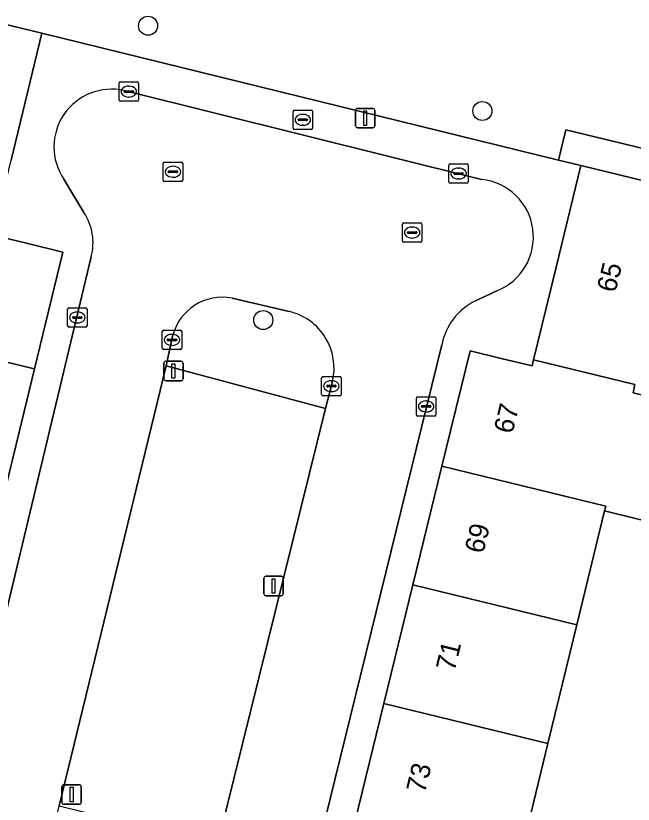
# Model space of a CAD drawing. Extents: x 162803 to 163818, y 381639 to 382475.
# Drawn here: x 163317.04 to 163348.77, y 382340.22 to 382380.76 of the extents above; entities that cross this region are included whole.
import ezdxf

# ---------------------------------------------------------------- set-up
doc = ezdxf.new("R2010")
doc.units = 0
for name, color, linetype in [('IMGEO_Boom', 7, 'Continuous'), ('IMGEO_Brandkraan', 7, 'Continuous'), ('IMGEO_Erf', 7, 'Continuous'), ('IMGEO_Groenvoorziening', 7, 'Continuous'), ('IMGEO_Kolk', 7, 'Continuous'), ('IMGEO_Lichtmast', 7, 'Continuous'), ('IMGEO_Loofbos', 7, 'Continuous'), ('IMGEO_Pand', 7, 'Continuous'), ('IMGEO_Pand_nummerreeks', 7, 'Continuous'), ('IMGEO_Rijbaan_lokaal_open', 7, 'Continuous'), ('IMGEO_Rioolput', 7, 'Continuous'), ('IMGEO_Voetpad_open', 7, 'Continuous')]:
    doc.layers.add(name, color=color, linetype=linetype)

msp = doc.modelspace()

# ---------------------------------------------------------------- linework, layer by layer
at = {"layer": 'IMGEO_Boom'}
for centre in [(163323.834, 382380.251), (163341.014, 382375.866), (163329.755, 382365.117)]:
    msp.add_circle(centre, 0.489, dxfattribs=at)
at = {"layer": 'IMGEO_Brandkraan'}
for p, q in [((163331.286, 382374.988), (163331.286, 382375.84)), ((163331.361, 382375.914), (163332.213, 382375.914)), ((163332.287, 382375.84), (163332.287, 382374.988)), ((163331.588, 382375.457), (163331.986, 382375.457)), ((163331.774, 382375.694), (163331.799, 382375.694)), ((163331.545, 382375.408), (163331.545, 382375.42)), ((163331.983, 382375.371), (163331.585, 382375.371)), ((163331.797, 382375.134), (163331.772, 382375.134)), ((163332.029, 382375.42), (163332.029, 382375.408)), ((163332.213, 382374.914), (163331.361, 382374.914))]:
    msp.add_line(p, q, dxfattribs=at)
for points in [[(163331.286, 382374.988), (163331.286, 382375.84)], [(163331.361, 382375.914), (163332.213, 382375.914)], [(163332.287, 382375.84), (163332.287, 382374.988)], [(163332.213, 382374.914), (163331.361, 382374.914)]]:
    msp.add_lwpolyline(points, dxfattribs=at)
for centre, radius, start, end in [((163331.363, 382375.838), 0.0765, 91.552, 178.448), ((163331.363, 382375.838), 0.0765, 91.552, 178.448), ((163332.211, 382375.838), 0.0765, 1.552, 88.448), ((163332.211, 382375.838), 0.0765, 1.552, 88.448), ((163331.585, 382375.417), 0.0403, 85.8775, 175.7526), ((163331.99, 382375.419), 0.0386, 1.7309, 96.639), ((163331.582, 382375.407), 0.0366, 178.938, 274.7102), ((163331.986, 382375.414), 0.043, 264.8664, 352.4533), ((163331.363, 382374.99), 0.0765, 181.552, 268.448), ((163331.363, 382374.99), 0.0765, 181.552, 268.448), ((163332.211, 382374.99), 0.0765, 271.552, 358.448), ((163332.211, 382374.99), 0.0765, 271.552, 358.448)]:
    msp.add_arc(centre, radius, start, end, dxfattribs=at)
for centre, major_axis, ratio, start_param, end_param in [((163331.773, 382375.414), (-0.387, 0.002), 0.722429, 4.712389, 7.853982), ((163331.798, 382375.414), (-0.39, 0.002), 0.717154, 1.570796, 4.712389)]:
    msp.add_ellipse(centre, major_axis=major_axis, ratio=ratio, start_param=start_param, end_param=end_param, dxfattribs=at)
at = {"layer": 'IMGEO_Erf'}
msp.add_lwpolyline([(163356.099, 382350.785), (163358.117, 382359.116), (163359.169, 382358.841), (163362.661, 382358.009), (163365.142, 382368.509), (163358.696, 382369.987), (163357.558, 382370.264), (163356.149, 382364.476), (163357.287, 382364.199), (163356.16, 382359.57), (163351.873, 382360.614), (163350.406, 382354.539), (163347.291, 382355.298), (163345.867, 382349.449), (163344.383, 382343.348), (163342.898, 382337.247), (163342.561, 382335.862), (163341.378, 382331.002), (163341.308, 382330.714), (163337.088, 382331.753), (163332.861, 382332.769), (163332.592, 382332.875)], dxfattribs=at)
at = {"layer": 'IMGEO_Groenvoorziening'}
for points in [[(163331.079, 382365.56), (163328.15, 382366.243)], [(163325.096, 382364.295), (163324.756, 382362.762), (163332.955, 382360.57), (163333.31, 382361.955)]]:
    msp.add_lwpolyline(points, dxfattribs=at)
msp.add_lwpolyline([(163332.955, 382360.57), (163324.756, 382362.762), (163319.271, 382340.139), (163327.408, 382338.123)], close=True, dxfattribs=at)
for centre, radius, start, end in [((163327.661, 382363.642), 2.647, 79.3479, 165.7158), ((163330.399, 382362.646), 2.992, 346.643, 76.8606)]:
    msp.add_arc(centre, radius, start, end, dxfattribs=at)
at = {"layer": 'IMGEO_Kolk'}
for p, q in [((163322.345, 382376.438), (163322.345, 382377.29)), ((163322.42, 382377.364), (163323.272, 382377.364)), ((163322.833, 382377.144), (163322.858, 382377.144)), ((163323.346, 382377.29), (163323.346, 382376.438)), ((163322.604, 382376.858), (163322.604, 382376.87)), ((163323.042, 382376.821), (163322.644, 382376.821)), ((163322.647, 382376.907), (163323.045, 382376.907)), ((163323.088, 382376.87), (163323.088, 382376.858)), ((163323.272, 382376.364), (163322.42, 382376.364)), ((163322.856, 382376.584), (163322.831, 382376.584)), ((163339.289, 382372.225), (163339.289, 382373.077)), ((163339.364, 382373.151), (163340.216, 382373.151)), ((163340.29, 382373.077), (163340.29, 382372.225)), ((163339.548, 382372.645), (163339.548, 382372.657)), ((163339.986, 382372.608), (163339.588, 382372.608)), ((163339.591, 382372.694), (163339.989, 382372.694)), ((163339.777, 382372.931), (163339.802, 382372.931)), ((163340.032, 382372.657), (163340.032, 382372.645)), ((163339.8, 382372.371), (163339.775, 382372.371)), ((163340.216, 382372.151), (163339.364, 382372.151)), ((163319.772, 382365.746), (163320.624, 382365.746)), ((163319.697, 382364.82), (163319.697, 382365.672)), ((163320.185, 382365.526), (163320.21, 382365.526)), ((163320.698, 382365.672), (163320.698, 382364.82)), ((163319.956, 382365.24), (163319.956, 382365.252)), ((163320.394, 382365.203), (163319.996, 382365.203)), ((163319.999, 382365.289), (163320.397, 382365.289)), ((163320.208, 382364.966), (163320.183, 382364.966)), ((163320.44, 382365.252), (163320.44, 382365.24)), ((163320.624, 382364.746), (163319.772, 382364.746)), ((163324.562, 382363.669), (163324.562, 382364.521)), ((163324.637, 382364.595), (163325.489, 382364.595)), ((163325.563, 382364.521), (163325.563, 382363.669)), ((163324.821, 382364.089), (163324.821, 382364.101)), ((163324.864, 382364.138), (163325.262, 382364.138)), ((163325.05, 382364.375), (163325.075, 382364.375)), ((163325.305, 382364.101), (163325.305, 382364.089)), ((163325.259, 382364.052), (163324.861, 382364.052)), ((163325.073, 382363.815), (163325.048, 382363.815)), ((163325.489, 382363.595), (163324.637, 382363.595)), ((163332.755, 382361.291), (163332.755, 382362.143)), ((163332.83, 382362.217), (163333.682, 382362.217)), ((163333.756, 382362.143), (163333.756, 382361.291)), ((163333.014, 382361.711), (163333.014, 382361.723)), ((163333.452, 382361.674), (163333.054, 382361.674)), ((163333.057, 382361.76), (163333.455, 382361.76)), ((163333.243, 382361.997), (163333.268, 382361.997)), ((163333.498, 382361.723), (163333.498, 382361.711)), ((163333.266, 382361.437), (163333.241, 382361.437)), ((163333.682, 382361.217), (163332.83, 382361.217)), ((163337.625, 382360.248), (163337.625, 382361.1)), ((163337.7, 382361.174), (163338.552, 382361.174)), ((163338.113, 382360.954), (163338.138, 382360.954)), ((163338.626, 382361.1), (163338.626, 382360.248)), ((163337.884, 382360.668), (163337.884, 382360.68)), ((163338.322, 382360.631), (163337.924, 382360.631)), ((163337.927, 382360.717), (163338.325, 382360.717)), ((163338.368, 382360.68), (163338.368, 382360.668)), ((163338.552, 382360.174), (163337.7, 382360.174)), ((163338.136, 382360.394), (163338.111, 382360.394))]:
    msp.add_line(p, q, dxfattribs=at)
for points in [[(163322.345, 382376.438), (163322.345, 382377.29)], [(163322.42, 382377.364), (163323.272, 382377.364)], [(163323.346, 382377.29), (163323.346, 382376.438)], [(163323.272, 382376.364), (163322.42, 382376.364)], [(163339.289, 382372.225), (163339.289, 382373.077)], [(163339.364, 382373.151), (163340.216, 382373.151)], [(163340.29, 382373.077), (163340.29, 382372.225)], [(163340.216, 382372.151), (163339.364, 382372.151)], [(163319.772, 382365.746), (163320.624, 382365.746)], [(163319.697, 382364.82), (163319.697, 382365.672)], [(163320.698, 382365.672), (163320.698, 382364.82)], [(163320.624, 382364.746), (163319.772, 382364.746)], [(163324.562, 382363.669), (163324.562, 382364.521)], [(163324.637, 382364.595), (163325.489, 382364.595)], [(163325.563, 382364.521), (163325.563, 382363.669)], [(163325.489, 382363.595), (163324.637, 382363.595)], [(163332.755, 382361.291), (163332.755, 382362.143)], [(163332.83, 382362.217), (163333.682, 382362.217)], [(163333.756, 382362.143), (163333.756, 382361.291)], [(163333.682, 382361.217), (163332.83, 382361.217)], [(163337.625, 382360.248), (163337.625, 382361.1)], [(163337.7, 382361.174), (163338.552, 382361.174)], [(163338.626, 382361.1), (163338.626, 382360.248)], [(163338.552, 382360.174), (163337.7, 382360.174)]]:
    msp.add_lwpolyline(points, dxfattribs=at)
for centre, radius, start, end in [((163322.422, 382377.288), 0.0765, 91.552, 178.448), ((163322.422, 382377.288), 0.0765, 91.552, 178.448), ((163323.27, 382377.288), 0.0765, 1.552, 88.448), ((163323.27, 382377.288), 0.0765, 1.552, 88.448), ((163322.644, 382376.867), 0.0403, 85.8775, 175.7526), ((163322.641, 382376.857), 0.0366, 178.938, 274.7102), ((163323.045, 382376.864), 0.043, 264.8664, 352.4533), ((163323.049, 382376.869), 0.0386, 1.7309, 96.639), ((163322.422, 382376.44), 0.0765, 181.552, 268.448), ((163322.422, 382376.44), 0.0765, 181.552, 268.448), ((163323.27, 382376.44), 0.0765, 271.552, 358.448), ((163323.27, 382376.44), 0.0765, 271.552, 358.448), ((163339.366, 382373.075), 0.0765, 91.552, 178.448), ((163339.366, 382373.075), 0.0765, 91.552, 178.448), ((163340.214, 382373.075), 0.0765, 1.552, 88.448), ((163340.214, 382373.075), 0.0765, 1.552, 88.448), ((163339.588, 382372.654), 0.0403, 85.8775, 175.7526), ((163339.585, 382372.644), 0.0366, 178.938, 274.7102), ((163339.989, 382372.651), 0.043, 264.8664, 352.4533), ((163339.993, 382372.656), 0.0386, 1.7309, 96.639), ((163339.366, 382372.227), 0.0765, 181.552, 268.448), ((163339.366, 382372.227), 0.0765, 181.552, 268.448), ((163340.214, 382372.227), 0.0765, 271.552, 358.448), ((163340.214, 382372.227), 0.0765, 271.552, 358.448), ((163319.774, 382365.67), 0.0765, 91.552, 178.448), ((163319.774, 382365.67), 0.0765, 91.552, 178.448), ((163320.622, 382365.67), 0.0765, 1.552, 88.448), ((163320.622, 382365.67), 0.0765, 1.552, 88.448), ((163319.996, 382365.249), 0.0403, 85.8775, 175.7526), ((163319.993, 382365.239), 0.0366, 178.938, 274.7102), ((163320.397, 382365.246), 0.043, 264.8664, 352.4533), ((163320.401, 382365.251), 0.0386, 1.7309, 96.639), ((163319.774, 382364.822), 0.0765, 181.552, 268.448), ((163319.774, 382364.822), 0.0765, 181.552, 268.448), ((163320.622, 382364.822), 0.0765, 271.552, 358.448), ((163320.622, 382364.822), 0.0765, 271.552, 358.448), ((163324.639, 382364.519), 0.0765, 91.552, 178.448), ((163324.639, 382364.519), 0.0765, 91.552, 178.448), ((163325.487, 382364.519), 0.0765, 1.552, 88.448), ((163325.487, 382364.519), 0.0765, 1.552, 88.448), ((163324.861, 382364.098), 0.0403, 85.8775, 175.7526), ((163324.858, 382364.088), 0.0366, 178.938, 274.7102), ((163325.262, 382364.095), 0.043, 264.8664, 352.4533), ((163325.266, 382364.1), 0.0386, 1.7309, 96.639), ((163324.639, 382363.671), 0.0765, 181.552, 268.448), ((163324.639, 382363.671), 0.0765, 181.552, 268.448), ((163325.487, 382363.671), 0.0765, 271.552, 358.448), ((163325.487, 382363.671), 0.0765, 271.552, 358.448), ((163332.832, 382362.141), 0.0765, 91.552, 178.448), ((163332.832, 382362.141), 0.0765, 91.552, 178.448), ((163333.68, 382362.141), 0.0765, 1.552, 88.448), ((163333.68, 382362.141), 0.0765, 1.552, 88.448), ((163333.054, 382361.72), 0.0403, 85.8775, 175.7526), ((163333.051, 382361.71), 0.0366, 178.938, 274.7102), ((163333.455, 382361.717), 0.043, 264.8664, 352.4533), ((163333.459, 382361.722), 0.0386, 1.7309, 96.639), ((163332.832, 382361.293), 0.0765, 181.552, 268.448), ((163332.832, 382361.293), 0.0765, 181.552, 268.448), ((163333.68, 382361.293), 0.0765, 271.552, 358.448), ((163333.68, 382361.293), 0.0765, 271.552, 358.448), ((163337.702, 382361.098), 0.0765, 91.552, 178.448), ((163337.702, 382361.098), 0.0765, 91.552, 178.448), ((163338.55, 382361.098), 0.0765, 1.552, 88.448), ((163338.55, 382361.098), 0.0765, 1.552, 88.448), ((163337.924, 382360.677), 0.0403, 85.8775, 175.7526), ((163337.921, 382360.667), 0.0366, 178.938, 274.7102), ((163338.325, 382360.674), 0.043, 264.8664, 352.4533), ((163338.329, 382360.679), 0.0386, 1.7309, 96.639), ((163337.702, 382360.25), 0.0765, 181.552, 268.448), ((163337.702, 382360.25), 0.0765, 181.552, 268.448), ((163338.55, 382360.25), 0.0765, 271.552, 358.448), ((163338.55, 382360.25), 0.0765, 271.552, 358.448)]:
    msp.add_arc(centre, radius, start, end, dxfattribs=at)
for centre, major_axis, ratio, start_param, end_param in [((163322.832, 382376.864), (-0.387, 0.002), 0.722429, 4.712389, 7.853982), ((163322.857, 382376.864), (-0.39, 0.002), 0.717154, 1.570796, 4.712389), ((163339.776, 382372.651), (-0.387, 0.002), 0.722429, 4.712389, 7.853982), ((163339.801, 382372.651), (-0.39, 0.002), 0.717154, 1.570796, 4.712389), ((163320.184, 382365.246), (-0.387, 0.002), 0.722429, 4.712389, 7.853982), ((163320.209, 382365.246), (-0.39, 0.002), 0.717154, 1.570796, 4.712389), ((163325.049, 382364.095), (-0.387, 0.002), 0.722429, 4.712389, 7.853982), ((163325.074, 382364.095), (-0.39, 0.002), 0.717154, 1.570796, 4.712389), ((163333.242, 382361.717), (-0.387, 0.002), 0.722429, 4.712389, 7.853982), ((163333.267, 382361.717), (-0.39, 0.002), 0.717154, 1.570796, 4.712389), ((163338.112, 382360.674), (-0.387, 0.002), 0.722429, 4.712389, 7.853982), ((163338.137, 382360.674), (-0.39, 0.002), 0.717154, 1.570796, 4.712389)]:
    msp.add_ellipse(centre, major_axis=major_axis, ratio=ratio, start_param=start_param, end_param=end_param, dxfattribs=at)
at = {"layer": 'IMGEO_Lichtmast'}
for p, q in [((163334.495, 382375.102), (163334.495, 382375.902)), ((163334.495, 382375.902), (163334.495, 382375.102)), ((163334.595, 382376.002), (163335.385, 382376.002)), ((163335.385, 382376.002), (163334.595, 382376.002)), ((163335.485, 382375.902), (163335.485, 382375.102)), ((163335.485, 382375.102), (163335.485, 382375.902)), ((163335.385, 382375.002), (163334.595, 382375.002)), ((163334.595, 382375.002), (163335.385, 382375.002)), ((163324.642, 382362.096), (163324.642, 382362.896)), ((163324.642, 382362.896), (163324.642, 382362.096)), ((163324.742, 382362.996), (163325.532, 382362.996)), ((163325.532, 382362.996), (163324.742, 382362.996)), ((163325.632, 382362.896), (163325.632, 382362.096)), ((163325.632, 382362.096), (163325.632, 382362.896)), ((163325.532, 382361.996), (163324.742, 382361.996)), ((163324.742, 382361.996), (163325.532, 382361.996)), ((163329.886, 382351.942), (163330.676, 382351.942)), ((163330.676, 382351.942), (163329.886, 382351.942)), ((163329.786, 382351.042), (163329.786, 382351.842)), ((163329.786, 382351.842), (163329.786, 382351.042)), ((163330.776, 382351.842), (163330.776, 382351.042)), ((163330.776, 382351.042), (163330.776, 382351.842)), ((163330.676, 382350.942), (163329.886, 382350.942)), ((163329.886, 382350.942), (163330.676, 382350.942)), ((163319.41, 382340.318), (163319.41, 382341.118)), ((163319.41, 382341.118), (163319.41, 382340.318)), ((163319.51, 382341.218), (163320.3, 382341.218)), ((163320.3, 382341.218), (163319.51, 382341.218)), ((163320.4, 382341.118), (163320.4, 382340.318)), ((163320.4, 382340.318), (163320.4, 382341.118)), ((163320.3, 382340.218), (163319.51, 382340.218)), ((163319.51, 382340.218), (163320.3, 382340.218))]:
    msp.add_line(p, q, dxfattribs=at)
for points in [[(163334.915, 382375.877), (163335.065, 382375.877), (163335.065, 382375.127), (163334.915, 382375.127), (163334.915, 382375.877)], [(163325.062, 382362.871), (163325.212, 382362.871), (163325.212, 382362.121), (163325.062, 382362.121), (163325.062, 382362.871)], [(163330.206, 382351.817), (163330.356, 382351.817), (163330.356, 382351.067), (163330.206, 382351.067), (163330.206, 382351.817)], [(163319.83, 382341.093), (163319.98, 382341.093), (163319.98, 382340.343), (163319.83, 382340.343), (163319.83, 382341.093)]]:
    msp.add_lwpolyline(points, dxfattribs=at)
for centre, start, end in [((163334.595, 382375.902), 90, 180), ((163334.595, 382375.902), 90, 180), ((163335.385, 382375.902), 0, 90), ((163335.385, 382375.902), 360, 90), ((163334.595, 382375.102), 180, 270), ((163334.595, 382375.102), 180, 270), ((163335.385, 382375.102), 270, 0), ((163335.385, 382375.102), 270, 0), ((163324.742, 382362.896), 90, 180), ((163324.742, 382362.896), 90, 180), ((163325.532, 382362.896), 0, 90), ((163325.532, 382362.896), 360, 90), ((163324.742, 382362.096), 180, 270), ((163324.742, 382362.096), 180, 270), ((163325.532, 382362.096), 270, 0), ((163325.532, 382362.096), 270, 0), ((163329.886, 382351.842), 90, 180), ((163329.886, 382351.842), 90, 180), ((163330.676, 382351.842), 0, 90), ((163330.676, 382351.842), 360, 90), ((163329.886, 382351.042), 180, 270), ((163329.886, 382351.042), 180, 270), ((163330.676, 382351.042), 270, 0), ((163330.676, 382351.042), 270, 0), ((163319.51, 382341.118), 90, 180), ((163319.51, 382341.118), 90, 180), ((163320.3, 382341.118), 0, 90), ((163320.3, 382341.118), 360, 90), ((163319.51, 382340.318), 180, 270), ((163319.51, 382340.318), 180, 270), ((163320.3, 382340.318), 270, 0), ((163320.3, 382340.318), 270, 0)]:
    msp.add_arc(centre, 0.1, start, end, dxfattribs=at)
at = {"layer": 'IMGEO_Loofbos'}
msp.add_lwpolyline([(163475.535, 382351.851), (163323.01, 382388.454), (163321.303, 382388.864), (163318.813, 382389.461), (163305.25, 382392.716), (163301.466, 382393.64), (163299.333, 382384.417), (163309.867, 382381.939), (163318.38, 382379.87), (163344.924, 382373.332), (163345.304, 382374.904), (163365.497, 382370.011), (163365.142, 382368.509), (163362.661, 382358.009), (163359.169, 382358.841), (163357.479, 382351.919), (163400.84, 382341.313)], dxfattribs=at)
at = {"layer": 'IMGEO_Pand'}
for points in [[(163310.838, 382370.659), (163310.923, 382370.927), (163315.911, 382369.715), (163316.79, 382373.33), (163318.38, 382379.87), (163309.867, 382381.939), (163308.687, 382377.082), (163308.255, 382375.308), (163309.01, 382375.125), (163308.087, 382371.328)], [(163357.558, 382370.264), (163354.662, 382370.969), (163346.074, 382373.059), (163344.511, 382366.637), (163343.643, 382363.071), (163348.858, 382361.802), (163348.768, 382361.37), (163351.113, 382360.799), (163351.873, 382360.614), (163356.16, 382359.57), (163357.287, 382364.199), (163356.149, 382364.476)], [(163319.449, 382368.613), (163317.651, 382369.044), (163315.854, 382369.476), (163315.911, 382369.715), (163310.923, 382370.927), (163310.838, 382370.659), (163309.388, 382364.696), (163317.851, 382362.639), (163317.998, 382362.603)], [(163317.998, 382362.603), (163317.851, 382362.639), (163309.388, 382364.696), (163307.908, 382358.608), (163315.952, 382356.653), (163316.371, 382356.551), (163316.518, 382356.515)], [(163351.873, 382360.614), (163351.113, 382360.799), (163348.768, 382361.37), (163348.858, 382361.802), (163343.643, 382363.071), (163343.568, 382362.76), (163341.974, 382363.143), (163340.379, 382363.526), (163338.931, 382357.599), (163347.352, 382355.55), (163347.291, 382355.298), (163350.406, 382354.539)], [(163347.291, 382355.298), (163347.352, 382355.55), (163338.931, 382357.599), (163337.44, 382351.5), (163345.867, 382349.449)], [(163337.44, 382351.5), (163335.949, 382345.4), (163344.383, 382343.348), (163345.867, 382349.449)], [(163342.898, 382337.247), (163344.383, 382343.348), (163335.949, 382345.4), (163334.458, 382339.301)]]:
    msp.add_lwpolyline(points, close=True, dxfattribs=at)
at = {"layer": 'IMGEO_Rijbaan_lokaal_open'}
for points in [[(163340.968, 382372.347), (163322.61, 382376.919)], [(163319.502, 382372.358), (163320.539, 382370.652)], [(163320.911, 382368.368), (163314.048, 382339.705), (163318.898, 382338.486), (163319.271, 382340.139), (163324.756, 382362.762), (163325.096, 382364.295)], [(163340.655, 382366.1), (163341.754, 382366.62)], [(163328.15, 382366.243), (163331.079, 382365.56)], [(163333.31, 382361.955), (163332.955, 382360.57), (163327.408, 382338.123), (163327.006, 382336.402), (163331.884, 382335.197), (163338.929, 382363.835)]]:
    msp.add_lwpolyline(points, dxfattribs=at)
for centre, radius, start, end in [((163321.968, 382374.017), 2.972, 77.5229, 213.9338), ((163340.66, 382369.387), 2.976, 291.5715, 84.0579), ((163318.151, 382369.091), 2.853, 345.328, 33.1733), ((163327.661, 382363.642), 2.647, 79.3479, 165.7158), ((163342.05, 382363.247), 3.175, 116.0511, 169.3318), ((163330.399, 382362.646), 2.992, 346.643, 76.8606)]:
    msp.add_arc(centre, radius, start, end, dxfattribs=at)
at = {"layer": 'IMGEO_Rioolput'}
for p, q in [((163324.611, 382372.315), (163324.611, 382373.167)), ((163324.686, 382373.241), (163325.538, 382373.241)), ((163325.099, 382373.021), (163325.124, 382373.021)), ((163325.612, 382373.167), (163325.612, 382372.315)), ((163324.87, 382372.735), (163324.87, 382372.747)), ((163325.308, 382372.698), (163324.91, 382372.698)), ((163324.913, 382372.784), (163325.311, 382372.784)), ((163325.354, 382372.747), (163325.354, 382372.735)), ((163325.538, 382372.241), (163324.686, 382372.241)), ((163325.122, 382372.461), (163325.097, 382372.461)), ((163336.904, 382369.188), (163336.904, 382370.04)), ((163336.979, 382370.114), (163337.831, 382370.114)), ((163337.392, 382369.894), (163337.417, 382369.894)), ((163337.905, 382370.04), (163337.905, 382369.188)), ((163337.163, 382369.608), (163337.163, 382369.62)), ((163337.601, 382369.571), (163337.203, 382369.571)), ((163337.206, 382369.657), (163337.604, 382369.657)), ((163337.647, 382369.62), (163337.647, 382369.608)), ((163337.831, 382369.114), (163336.979, 382369.114)), ((163337.415, 382369.334), (163337.39, 382369.334))]:
    msp.add_line(p, q, dxfattribs=at)
for points in [[(163324.611, 382372.315), (163324.611, 382373.167)], [(163324.686, 382373.241), (163325.538, 382373.241)], [(163325.612, 382373.167), (163325.612, 382372.315)], [(163325.538, 382372.241), (163324.686, 382372.241)], [(163336.904, 382369.188), (163336.904, 382370.04)], [(163336.979, 382370.114), (163337.831, 382370.114)], [(163337.905, 382370.04), (163337.905, 382369.188)], [(163337.831, 382369.114), (163336.979, 382369.114)]]:
    msp.add_lwpolyline(points, dxfattribs=at)
for centre, radius, start, end in [((163324.688, 382373.165), 0.0765, 91.552, 178.448), ((163324.688, 382373.165), 0.0765, 91.552, 178.448), ((163325.536, 382373.165), 0.0765, 1.552, 88.448), ((163325.536, 382373.165), 0.0765, 1.552, 88.448), ((163324.91, 382372.744), 0.0403, 85.8775, 175.7526), ((163324.907, 382372.734), 0.0366, 178.938, 274.7102), ((163325.311, 382372.741), 0.043, 264.8664, 352.4533), ((163325.315, 382372.746), 0.0386, 1.7309, 96.639), ((163324.688, 382372.317), 0.0765, 181.552, 268.448), ((163324.688, 382372.317), 0.0765, 181.552, 268.448), ((163325.536, 382372.317), 0.0765, 271.552, 358.448), ((163325.536, 382372.317), 0.0765, 271.552, 358.448), ((163336.981, 382370.038), 0.0765, 91.552, 178.448), ((163336.981, 382370.038), 0.0765, 91.552, 178.448), ((163337.829, 382370.038), 0.0765, 1.552, 88.448), ((163337.829, 382370.038), 0.0765, 1.552, 88.448), ((163337.203, 382369.617), 0.0403, 85.8775, 175.7526), ((163337.2, 382369.607), 0.0366, 178.938, 274.7102), ((163337.604, 382369.614), 0.043, 264.8664, 352.4533), ((163337.608, 382369.619), 0.0386, 1.7309, 96.639), ((163336.981, 382369.19), 0.0765, 181.552, 268.448), ((163336.981, 382369.19), 0.0765, 181.552, 268.448), ((163337.829, 382369.19), 0.0765, 271.552, 358.448), ((163337.829, 382369.19), 0.0765, 271.552, 358.448)]:
    msp.add_arc(centre, radius, start, end, dxfattribs=at)
for centre, major_axis, ratio, start_param, end_param in [((163325.098, 382372.741), (-0.387, 0.002), 0.722429, 4.712389, 7.853982), ((163325.123, 382372.741), (-0.39, 0.002), 0.717154, 1.570796, 4.712389), ((163337.391, 382369.614), (-0.387, 0.002), 0.722429, 4.712389, 7.853982), ((163337.416, 382369.614), (-0.39, 0.002), 0.717154, 1.570796, 4.712389)]:
    msp.add_ellipse(centre, major_axis=major_axis, ratio=ratio, start_param=start_param, end_param=end_param, dxfattribs=at)
at = {"layer": 'IMGEO_Voetpad_open'}
for points in [[(163335.949, 382345.4), (163337.44, 382351.5), (163338.931, 382357.599), (163340.379, 382363.526), (163341.974, 382363.143), (163343.568, 382362.76), (163343.643, 382363.071), (163344.511, 382366.637), (163346.074, 382373.059), (163344.924, 382373.332), (163318.38, 382379.87), (163316.79, 382373.33)], [(163322.61, 382376.919), (163340.968, 382372.347)], [(163320.539, 382370.652), (163319.502, 382372.358)], [(163315.854, 382369.476), (163317.651, 382369.044), (163319.449, 382368.613), (163317.998, 382362.603), (163316.518, 382356.515)], [(163313.492, 382337.723), (163314.048, 382339.705), (163320.911, 382368.368)], [(163341.754, 382366.62), (163340.655, 382366.1)], [(163338.929, 382363.835), (163331.884, 382335.197), (163331.791, 382334.773)], [(163332.592, 382332.875), (163332.861, 382332.769), (163334.458, 382339.301), (163335.949, 382345.4)]]:
    msp.add_lwpolyline(points, dxfattribs=at)
msp.add_lwpolyline([(163345.304, 382374.904), (163344.924, 382373.332), (163346.074, 382373.059), (163354.662, 382370.969), (163357.558, 382370.264), (163358.696, 382369.987), (163365.142, 382368.509), (163365.497, 382370.011)], close=True, dxfattribs=at)
for centre, radius, start, end in [((163321.968, 382374.017), 2.972, 77.5229, 213.9338), ((163340.66, 382369.387), 2.976, 291.5715, 84.0579), ((163318.151, 382369.091), 2.853, 345.328, 33.1733), ((163342.05, 382363.247), 3.175, 116.0511, 169.3318)]:
    msp.add_arc(centre, radius, start, end, dxfattribs=at)

# ---------------------------------------------------------------- texts
at = {"layer": 'IMGEO_Pand_nummerreeks'}
for s, rotation, p in [('65', 76.318, (163347.85, 382366.486)), ('67', 76.3237, (163342.555, 382359.224)), ('69', 76.3237, (163341.056, 382353.064)), ('71', 76.322, (163339.583, 382347.015)), ('73', 76.322, (163338.057, 382340.745))]:
    msp.add_text(s, height=1, rotation=rotation, dxfattribs=at).set_placement(p)

doc.saveas('drawing.dxf')
